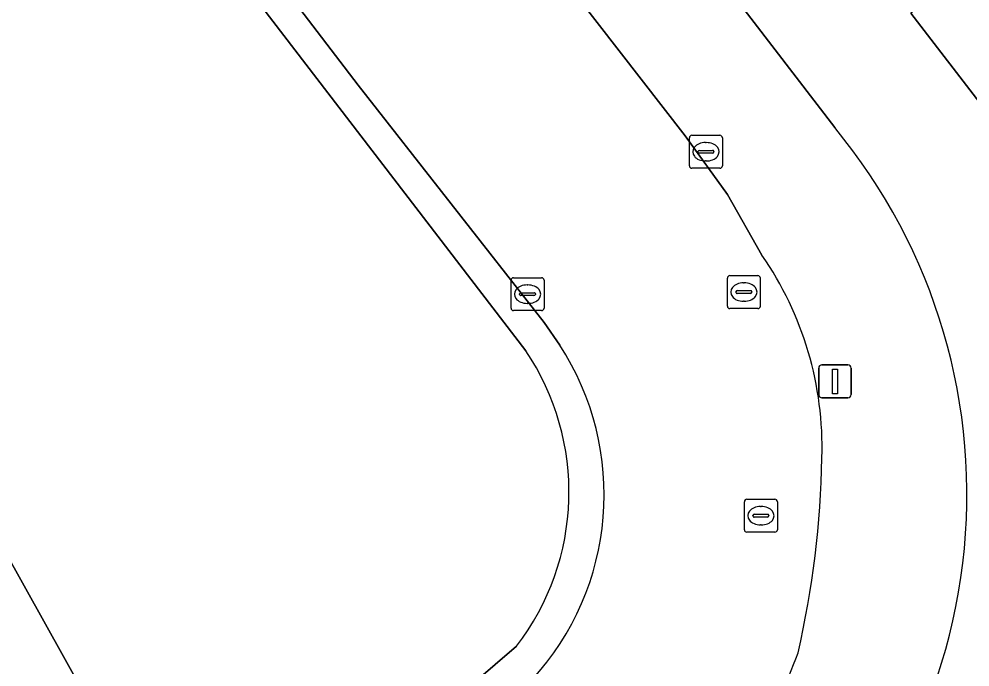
# Model space of a CAD drawing. Extents: x 159352 to 160617, y 385888 to 387323.
# Drawn here: x 160175.27 to 160204.17, y 386568.92 to 386588.61 of the extents above; entities that cross this region are included whole.
import ezdxf

# ---------------------------------------------------------------- set-up
doc = ezdxf.new("R2010")
doc.units = 0
for name, color, linetype in [('IMGEO_Erf', 7, 'Continuous'), ('IMGEO_Groenvoorziening', 7, 'Continuous'), ('IMGEO_Kolk', 7, 'Continuous'), ('IMGEO_Lichtmast', 7, 'Continuous'), ('IMGEO_Pand', 7, 'Continuous'), ('IMGEO_Rijbaan_lokaal_open', 7, 'Continuous'), ('IMGEO_Rioolput', 7, 'Continuous'), ('IMGEO_Voetpad_open', 7, 'Continuous')]:
    doc.layers.add(name, color=color, linetype=linetype)

msp = doc.modelspace()

# ---------------------------------------------------------------- linework, layer by layer
at = {"layer": 'IMGEO_Erf'}
for points in [[(160207.214, 386633.544), (160198.571, 386627.234), (160200.757, 386624.374), (160197.921, 386622.207), (160195.735, 386625.067), (160192.596, 386622.669), (160192.414, 386622.908), (160179.096, 386612.602), (160200.054, 386585.308)], [(160209.668, 386594.406), (160214.269, 386588.428), (160218.87, 386582.449), (160220.515, 386580.312), (160223.564, 386576.349), (160215.716, 386570.313), (160215.523, 386570.563), (160216.069, 386570.983), (160211.57, 386576.832), (160206.971, 386582.811), (160202.372, 386588.79)]]:
    msp.add_lwpolyline(points, dxfattribs=at)
msp.add_arc((160186.596, 386574.157), 17.477, 306.6756, 39.6441, dxfattribs=at)
at = {"layer": 'IMGEO_Groenvoorziening'}
for points in [[(160171.707, 386603.23), (160166.382, 386596.579), (160163.689, 386595.054), (160162.578, 386594.425), (160152.319, 386588.616), (160152.173, 386588.533), (160154.924, 386585.296), (160155.071, 386585.378), (160159.336, 386587.755), (160164.646, 386590.714), (160166.521, 386587.35), (160169.879, 386581.323), (160180.956, 386561.446), (160190.387, 386569.547)], [(160190.663, 386578.529), (160171.707, 386603.23)], [(160180.956, 386561.446), (160169.879, 386581.323)]]:
    msp.add_lwpolyline(points, dxfattribs=at)
msp.add_arc((160184.297, 386574.229), 7.682, 322.4443, 34.0356, dxfattribs=at)
at = {"layer": 'IMGEO_Kolk'}
for p, q in [((160195.639, 386584.148), (160195.639, 386585)), ((160195.714, 386585.074), (160196.566, 386585.074)), ((160196.64, 386585), (160196.64, 386584.148)), ((160196.127, 386584.854), (160196.152, 386584.854)), ((160195.898, 386584.568), (160195.898, 386584.58)), ((160196.336, 386584.531), (160195.938, 386584.531)), ((160195.941, 386584.617), (160196.339, 386584.617)), ((160196.382, 386584.58), (160196.382, 386584.568)), ((160196.566, 386584.074), (160195.714, 386584.074)), ((160196.15, 386584.294), (160196.125, 386584.294)), ((160190.219, 386579.82), (160190.219, 386580.672)), ((160190.294, 386580.746), (160191.146, 386580.746)), ((160191.22, 386580.672), (160191.22, 386579.82)), ((160190.707, 386580.526), (160190.732, 386580.526)), ((160190.478, 386580.24), (160190.478, 386580.252)), ((160190.916, 386580.203), (160190.518, 386580.203)), ((160190.521, 386580.289), (160190.919, 386580.289)), ((160190.962, 386580.252), (160190.962, 386580.24)), ((160191.146, 386579.746), (160190.294, 386579.746)), ((160190.73, 386579.966), (160190.705, 386579.966))]:
    msp.add_line(p, q, dxfattribs=at)
for points in [[(160195.639, 386584.148), (160195.639, 386585)], [(160195.714, 386585.074), (160196.566, 386585.074)], [(160196.64, 386585), (160196.64, 386584.148)], [(160196.566, 386584.074), (160195.714, 386584.074)], [(160190.219, 386579.82), (160190.219, 386580.672)], [(160190.294, 386580.746), (160191.146, 386580.746)], [(160191.22, 386580.672), (160191.22, 386579.82)], [(160191.146, 386579.746), (160190.294, 386579.746)]]:
    msp.add_lwpolyline(points, dxfattribs=at)
for centre, radius, start, end in [((160195.716, 386584.998), 0.0765, 91.552, 178.448), ((160195.716, 386584.998), 0.0765, 91.552, 178.448), ((160196.564, 386584.998), 0.0765, 1.552, 88.448), ((160196.564, 386584.998), 0.0765, 1.552, 88.448), ((160195.938, 386584.577), 0.0403, 85.8775, 175.7526), ((160195.935, 386584.567), 0.0366, 178.938, 274.7102), ((160196.339, 386584.574), 0.043, 264.8664, 352.4533), ((160196.343, 386584.579), 0.0386, 1.7309, 96.639), ((160195.716, 386584.15), 0.0765, 181.552, 268.448), ((160195.716, 386584.15), 0.0765, 181.552, 268.448), ((160196.564, 386584.15), 0.0765, 271.552, 358.448), ((160196.564, 386584.15), 0.0765, 271.552, 358.448), ((160190.296, 386580.67), 0.0765, 91.552, 178.448), ((160190.296, 386580.67), 0.0765, 91.552, 178.448), ((160191.144, 386580.67), 0.0765, 1.552, 88.448), ((160191.144, 386580.67), 0.0765, 1.552, 88.448), ((160190.518, 386580.249), 0.0403, 85.8775, 175.7526), ((160190.515, 386580.239), 0.0366, 178.938, 274.7102), ((160190.919, 386580.246), 0.043, 264.8664, 352.4533), ((160190.923, 386580.251), 0.0386, 1.7309, 96.639), ((160190.296, 386579.822), 0.0765, 181.552, 268.448), ((160190.296, 386579.822), 0.0765, 181.552, 268.448), ((160191.144, 386579.822), 0.0765, 271.552, 358.448), ((160191.144, 386579.822), 0.0765, 271.552, 358.448)]:
    msp.add_arc(centre, radius, start, end, dxfattribs=at)
for centre, major_axis, ratio, start_param, end_param in [((160196.126, 386584.574), (-0.387, 0.002), 0.722429, 4.712389, 7.853982), ((160196.151, 386584.574), (-0.39, 0.002), 0.717154, 1.570796, 4.712389), ((160190.706, 386580.246), (-0.387, 0.002), 0.722429, 4.712389, 7.853982), ((160190.731, 386580.246), (-0.39, 0.002), 0.717154, 1.570796, 4.712389)]:
    msp.add_ellipse(centre, major_axis=major_axis, ratio=ratio, start_param=start_param, end_param=end_param, dxfattribs=at)
at = {"layer": 'IMGEO_Lichtmast'}
for p, q in [((160199.667, 386578.095), (160200.457, 386578.095)), ((160200.457, 386578.095), (160199.667, 386578.095)), ((160199.567, 386577.195), (160199.567, 386577.995)), ((160199.567, 386577.995), (160199.567, 386577.195)), ((160200.557, 386577.995), (160200.557, 386577.195)), ((160200.557, 386577.195), (160200.557, 386577.995)), ((160200.457, 386577.095), (160199.667, 386577.095)), ((160199.667, 386577.095), (160200.457, 386577.095))]:
    msp.add_line(p, q, dxfattribs=at)
msp.add_lwpolyline([(160199.987, 386577.97), (160200.137, 386577.97), (160200.137, 386577.22), (160199.987, 386577.22), (160199.987, 386577.97)], dxfattribs=at)
for centre, start, end in [((160199.667, 386577.995), 90, 180), ((160199.667, 386577.995), 90, 180), ((160200.457, 386577.995), 0, 90), ((160200.457, 386577.995), 360, 90), ((160199.667, 386577.195), 180, 270), ((160199.667, 386577.195), 180, 270), ((160200.457, 386577.195), 270, 0), ((160200.457, 386577.195), 270, 0)]:
    msp.add_arc(centre, 0.1, start, end, dxfattribs=at)
at = {"layer": 'IMGEO_Pand'}
msp.add_lwpolyline([(160202.372, 386588.79), (160206.971, 386582.811), (160214.269, 386588.428), (160209.668, 386594.406)], close=True, dxfattribs=at)
at = {"layer": 'IMGEO_Rijbaan_lokaal_open'}
msp.add_lwpolyline([(160197.844, 386581.429), (160196.801, 386583.271), (160195.508, 386585.06), (160184.959, 386598.665), (160178.704, 386606.899), (160176.247, 386610.131), (160175.2, 386611.51), (160169.86, 386607.403), (160169.716, 386607.292), (160169.852, 386607.172), (160185.569, 386586.603), (160191.22, 386579.383), (160191.696, 386578.701)], dxfattribs=at)
for centre, radius, start, end in [((160189.437, 386575.593), 10.234, 358.2187, 34.7659), ((160184.729, 386574.154), 8.32, 317.3688, 33.1319), ((160170.73, 386575.801), 28.94, 347.1146, 358.959), ((160181.703, 386575.626), 18.347, 320.7715, 339.9871)]:
    msp.add_arc(centre, radius, start, end, dxfattribs=at)
at = {"layer": 'IMGEO_Rioolput'}
for p, q in [((160196.793, 386579.884), (160196.793, 386580.736)), ((160196.868, 386580.81), (160197.72, 386580.81)), ((160197.794, 386580.736), (160197.794, 386579.884)), ((160197.052, 386580.304), (160197.052, 386580.316)), ((160197.095, 386580.353), (160197.493, 386580.353)), ((160197.281, 386580.59), (160197.306, 386580.59)), ((160197.536, 386580.316), (160197.536, 386580.304)), ((160197.49, 386580.267), (160197.092, 386580.267)), ((160197.304, 386580.03), (160197.279, 386580.03)), ((160197.72, 386579.81), (160196.868, 386579.81)), ((160197.385, 386574.013), (160198.237, 386574.013)), ((160197.31, 386573.087), (160197.31, 386573.939)), ((160197.798, 386573.793), (160197.823, 386573.793)), ((160198.311, 386573.939), (160198.311, 386573.087)), ((160197.569, 386573.507), (160197.569, 386573.519)), ((160198.007, 386573.47), (160197.609, 386573.47)), ((160197.612, 386573.556), (160198.01, 386573.556)), ((160198.053, 386573.519), (160198.053, 386573.507)), ((160197.821, 386573.233), (160197.796, 386573.233)), ((160198.237, 386573.013), (160197.385, 386573.013))]:
    msp.add_line(p, q, dxfattribs=at)
for points in [[(160196.793, 386579.884), (160196.793, 386580.736)], [(160196.868, 386580.81), (160197.72, 386580.81)], [(160197.794, 386580.736), (160197.794, 386579.884)], [(160197.72, 386579.81), (160196.868, 386579.81)], [(160197.385, 386574.013), (160198.237, 386574.013)], [(160197.31, 386573.087), (160197.31, 386573.939)], [(160198.311, 386573.939), (160198.311, 386573.087)], [(160198.237, 386573.013), (160197.385, 386573.013)]]:
    msp.add_lwpolyline(points, dxfattribs=at)
for centre, radius, start, end in [((160196.87, 386580.734), 0.0765, 91.552, 178.448), ((160196.87, 386580.734), 0.0765, 91.552, 178.448), ((160197.718, 386580.734), 0.0765, 1.552, 88.448), ((160197.718, 386580.734), 0.0765, 1.552, 88.448), ((160197.092, 386580.313), 0.0403, 85.8775, 175.7526), ((160197.497, 386580.315), 0.0386, 1.7309, 96.639), ((160197.089, 386580.303), 0.0366, 178.938, 274.7102), ((160197.493, 386580.31), 0.043, 264.8664, 352.4533), ((160196.87, 386579.886), 0.0765, 181.552, 268.448), ((160196.87, 386579.886), 0.0765, 181.552, 268.448), ((160197.718, 386579.886), 0.0765, 271.552, 358.448), ((160197.718, 386579.886), 0.0765, 271.552, 358.448), ((160197.387, 386573.937), 0.0765, 91.552, 178.448), ((160197.387, 386573.937), 0.0765, 91.552, 178.448), ((160198.235, 386573.937), 0.0765, 1.552, 88.448), ((160198.235, 386573.937), 0.0765, 1.552, 88.448), ((160197.609, 386573.516), 0.0403, 85.8775, 175.7526), ((160197.606, 386573.506), 0.0366, 178.938, 274.7102), ((160198.01, 386573.513), 0.043, 264.8664, 352.4533), ((160198.014, 386573.518), 0.0386, 1.7309, 96.639), ((160197.387, 386573.089), 0.0765, 181.552, 268.448), ((160197.387, 386573.089), 0.0765, 181.552, 268.448), ((160198.235, 386573.089), 0.0765, 271.552, 358.448), ((160198.235, 386573.089), 0.0765, 271.552, 358.448)]:
    msp.add_arc(centre, radius, start, end, dxfattribs=at)
for centre, major_axis, ratio, start_param, end_param in [((160197.28, 386580.31), (-0.387, 0.002), 0.722429, 4.712389, 7.853982), ((160197.305, 386580.31), (-0.39, 0.002), 0.717154, 1.570796, 4.712389), ((160197.797, 386573.513), (-0.387, 0.002), 0.722429, 4.712389, 7.853982), ((160197.822, 386573.513), (-0.39, 0.002), 0.717154, 1.570796, 4.712389)]:
    msp.add_ellipse(centre, major_axis=major_axis, ratio=ratio, start_param=start_param, end_param=end_param, dxfattribs=at)
at = {"layer": 'IMGEO_Voetpad_open'}
for points in [[(160139.927, 386657.695), (160140.416, 386657.029), (160142.984, 386653.644), (160143.9, 386652.437), (160161.906, 386629.072), (160164.507, 386625.712), (160164.87, 386625.208), (160171.845, 386616.095), (160175.035, 386611.727), (160175.2, 386611.51), (160176.247, 386610.131), (160176.349, 386610.209), (160176.746, 386610.512), (160179.211, 386607.289), (160178.814, 386606.986), (160178.704, 386606.899), (160184.959, 386598.665), (160195.508, 386585.06), (160196.801, 386583.271), (160197.844, 386581.429)], [(160200.054, 386585.308), (160179.096, 386612.602), (160177.699, 386614.416), (160147.386, 386653.758)], [(160191.696, 386578.701), (160191.22, 386579.383), (160185.569, 386586.603), (160169.852, 386607.172), (160169.716, 386607.292)], [(160169.033, 386606.707), (160169.139, 386606.578), (160171.707, 386603.23), (160190.663, 386578.529)], [(160190.387, 386569.547), (160180.956, 386561.446)]]:
    msp.add_lwpolyline(points, dxfattribs=at)
for centre, radius, start, end in [((160186.596, 386574.157), 17.477, 306.6756, 39.6441), ((160189.437, 386575.593), 10.234, 358.2187, 34.7659), ((160184.729, 386574.154), 8.32, 317.3688, 33.1319), ((160184.297, 386574.229), 7.682, 322.4443, 34.0356), ((160170.73, 386575.801), 28.94, 347.1146, 358.959), ((160181.703, 386575.626), 18.347, 320.7715, 339.9871)]:
    msp.add_arc(centre, radius, start, end, dxfattribs=at)

doc.saveas('drawing.dxf')
